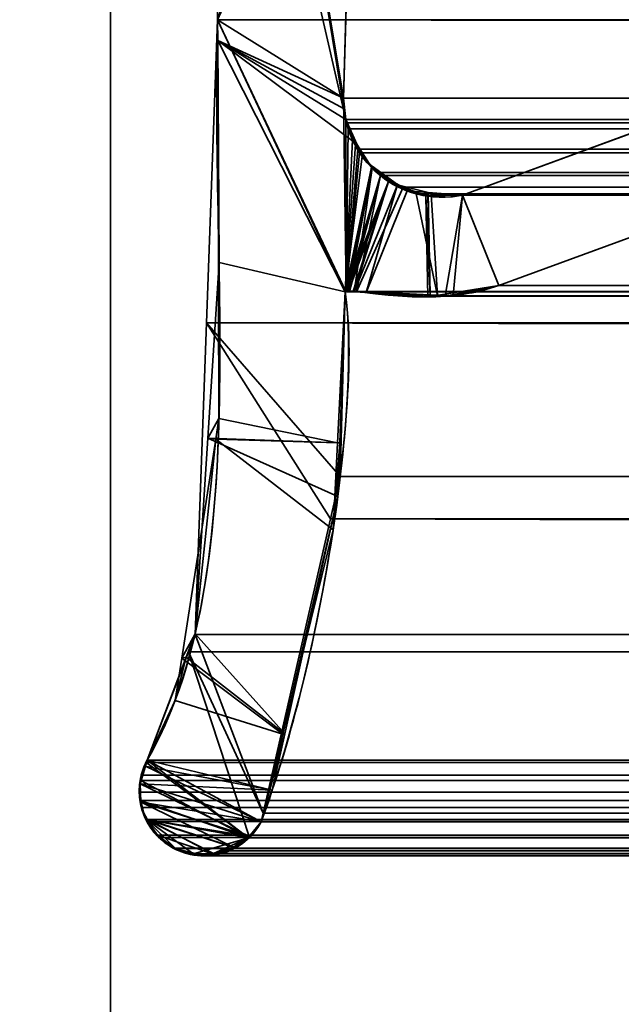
# Model space of a CAD drawing. Header units: millimetres. Extents: x -603 to 3703, y -115 to 193.
# Tile 476 of 656: x 2486.3 to 2490.93, y -4.94 to 2.65. Entities that reach past the tile are written whole.
import ezdxf

# ---------------------------------------------------------------- set-up
doc = ezdxf.new("R2010")
doc.units = ezdxf.units.MM
doc.layers.add('151', color=7, linetype='Continuous', true_color=0xffffff)

# ---------------------------------------------------------------- blocks, each defined once
blk = doc.blocks.new('UG_SURFACE_003')
at = {"layer": '151', "color": 252, "linetype": 'Continuous', "lineweight": 35}
for points in [[(3703.0001, -18, 2212.25), (3703.0001, 174.4, 2212.25), (2296.9999, 174.4, 2212.25), (2296.9999, -18, 2212.25)], [(2447, -18, 2062.2499), (2447, 174.4, 2062.2499), (3553, 174.4, 2062.2499), (3553, -18, 2062.2499)]]:
    blk.add_3dface(points, dxfattribs=at)
blk = doc.blocks.new('UG_SURFACE_162')
at = {"layer": '151', "color": 7, "linetype": 'Continuous', "lineweight": 35}
for points in [[(2488.8117, 1.8784, 2018.4383), (2487.9112, 7.3541, 2019.3388), (2487.8678, 6.0177, 2019.3822), (2487.8716, 5.9608, 2019.3784)], [(2487.9112, 7.3541, 2019.3388), (2488.7989, 1.9593, 2018.451), (2488.795, 2.0412, 2018.4548)], [(2487.9112, 7.3541, 2019.3388), (2488.8117, 1.8784, 2018.4383), (2488.7989, 1.9593, 2018.451)], [(2488.795, 2.0412, 2018.4548), (2488.8775, 4.9715, 2018.3723), (2487.9112, 7.3541, 2019.3388)], [(2487.8249, 2.6459, -7.75), (2489.0733, 6.4097, -7.75), (2488.9109, 5.1239, -7.75), (2488.903, 5.0887, -7.75)], [(2489.0733, 6.4097, -7.75), (2487.8249, 2.6459, -7.75), (2487.8716, 5.9608, -7.75)], [(2487.8249, 2.6459, 2019.4249), (2487.8716, 5.9608, 2019.3784), (2487.8716, 5.9608, -7.75), (2487.8249, 2.6459, -7.75)], [(2487.8716, 5.9608, 2019.3784), (2487.8249, 2.6459, 2019.4249), (2487.8259, 2.4847, 2019.424), (2488.8117, 1.8784, 2018.4383)], [(2488.903, 5.0887, -7.75), (2488.8775, 4.9715, -7.75), (2487.8249, 2.6459, -7.75)], [(2488.8775, 4.9715, -7.75), (2488.795, 2.0412, -7.75), (2487.8256, 2.4846, -7.75), (2487.8249, 2.6459, -7.75)], [(2488.795, 2.0412, -7.75), (2488.8775, 4.9715, -7.75), (2488.8775, 4.9715, 2018.3723), (2488.795, 2.0412, 2018.4548)], [(2487.8249, 2.6459, -7.75), (2487.8256, 2.4846, -7.75), (2487.8259, 2.4847, 2019.424)], [(2487.8259, 2.4847, 2019.424), (2487.8249, 2.6459, 2019.4249), (2487.8249, 2.6459, -7.75)], [(2487.8356, 0.7759, 2019.4142), (2487.8259, 2.4847, 2019.424), (2487.8256, 2.4846, -7.75)], [(2487.8356, 0.7759, 2019.4142), (2487.8256, 2.4846, -7.75), (2487.8352, -0.4257, -7.75)], [(2487.8256, 2.4846, -7.75), (2488.8117, 1.8784, -7.75), (2488.8961, 1.6882, -7.75)], [(2487.8256, 2.4846, -7.75), (2488.795, 2.0412, -7.75), (2488.7989, 1.9593, -7.75)], [(2488.7989, 1.9593, -7.75), (2488.8117, 1.8784, -7.75), (2487.8256, 2.4846, -7.75)], [(2488.8961, 1.6882, -7.75), (2488.9388, 1.592, -7.75), (2488.8074, 0.5499, -7.75), (2487.8256, 2.4846, -7.75)], [(2487.8352, -0.4257, -7.75), (2487.8256, 2.4846, -7.75), (2488.8074, 0.5499, -7.75), (2488.7483, -0.6131, -7.75)], [(2487.8259, 2.4847, 2019.424), (2488.8074, 0.5499, 2018.4426), (2488.8644, 1.7194, 2018.3856), (2488.8117, 1.8784, 2018.4383)], [(2488.8074, 0.5499, 2018.4426), (2487.8259, 2.4847, 2019.424), (2487.8356, 0.7759, 2019.4142)], [(2488.7989, 1.9593, -7.75), (2488.795, 2.0412, -7.75), (2488.795, 2.0412, 2018.4548), (2488.7989, 1.9593, 2018.451)], [(2489.7101, 1.295, -7.75), (2491.6265, 1.997, -7.75), (2491.4486, 1.1329, -7.75), (2489.9917, 0.5991, -7.75)], [(2489.9917, 0.5991, 2017.2584), (2491.4486, 1.1329, 2015.8014), (2491.6265, 1.997, 2015.6233), (2489.7101, 1.295, 2017.5397)], [(2491.6265, 1.997, -7.75), (2489.7101, 1.295, -7.75), (2489.7101, 1.295, 2017.5397), (2491.6265, 1.997, 2015.6233)], [(2488.7989, 1.9593, 2018.451), (2488.8117, 1.8784, 2018.4383), (2488.8117, 1.8784, -7.75), (2488.7989, 1.9593, -7.75)], [(2488.8117, 1.8784, -7.75), (2488.8644, 1.7194, 2018.3856), (2488.8864, 1.6875, 2018.3635)], [(2488.8117, 1.8784, -7.75), (2488.8117, 1.8784, 2018.4383), (2488.8644, 1.7194, 2018.3856)], [(2488.8864, 1.6875, 2018.3635), (2488.8961, 1.6882, -7.75), (2488.8117, 1.8784, -7.75)], [(2488.8864, 1.6875, 2018.3635), (2488.8644, 1.7194, 2018.3856), (2488.8074, 0.5499, 2018.4426)], [(2489.0091, 1.5104, 2018.2409), (2488.8864, 1.6875, 2018.3635), (2488.8074, 0.5499, 2018.4426)], [(2488.8961, 1.6882, -7.75), (2488.8864, 1.6875, 2018.3635), (2489.0091, 1.5104, 2018.2409)], [(2489.0091, 1.5104, 2018.2409), (2488.9388, 1.592, -7.75), (2488.8961, 1.6882, -7.75)], [(2488.8074, 0.5499, -7.75), (2488.9388, 1.592, -7.75), (2489.0165, 1.518, -7.75)], [(2489.0165, 1.518, -7.75), (2489.14, 1.4006, -7.75), (2488.8074, 0.5499, -7.75)], [(2489.0091, 1.5104, 2018.2409), (2489.0165, 1.518, -7.75), (2488.9388, 1.592, -7.75)], [(2489.0165, 1.518, -7.75), (2489.0091, 1.5104, 2018.2409), (2489.0144, 1.5029, 2018.2357)], [(2489.0165, 1.518, -7.75), (2489.0144, 1.5029, 2018.2357), (2489.2094, 1.3763, 2018.0407)], [(2489.2094, 1.3763, 2018.0407), (2489.14, 1.4006, -7.75), (2489.0165, 1.518, -7.75)], [(2488.8074, 0.5499, 2018.4426), (2489.0144, 1.5029, 2018.2357), (2489.0091, 1.5104, 2018.2409)], [(2489.0144, 1.5029, 2018.2357), (2488.8074, 0.5499, 2018.4426), (2488.8163, 0.553, 2018.4338)], [(2488.8163, 0.553, 2018.4338), (2488.8194, 0.5541, 2018.4307), (2489.0144, 1.5029, 2018.2357)], [(2489.0144, 1.5029, 2018.2357), (2488.8194, 0.5541, 2018.4307), (2488.8337, 0.5532, 2018.4164)], [(2488.8337, 0.5532, 2018.4164), (2488.8778, 0.5502, 2018.3723), (2489.0144, 1.5029, 2018.2357)], [(2488.8778, 0.5502, 2018.3723), (2488.9681, 0.5441, 2018.2817), (2489.2094, 1.3763, 2018.0407), (2489.0144, 1.5029, 2018.2357)], [(2488.8155, 0.5533, -7.75), (2488.8074, 0.5499, -7.75), (2489.14, 1.4006, -7.75)], [(2488.816, 0.5534, -7.75), (2488.8155, 0.5533, -7.75), (2489.14, 1.4006, -7.75)], [(2488.8339, 0.5537, -7.75), (2488.816, 0.5534, -7.75), (2489.14, 1.4006, -7.75)], [(2489.14, 1.4006, -7.75), (2488.8701, 0.5545, -7.75), (2488.8339, 0.5537, -7.75)], [(2488.878, 0.5539, -7.75), (2488.8701, 0.5545, -7.75), (2489.14, 1.4006, -7.75)], [(2488.878, 0.5539, -7.75), (2489.14, 1.4006, -7.75), (2489.2092, 1.3738, -7.75)], [(2489.2092, 1.3738, -7.75), (2489.4288, 1.2884, -7.75), (2489.4435, 0.5105, -7.75), (2488.878, 0.5539, -7.75)], [(2488.9681, 0.5441, 2018.2817), (2489.2848, 1.3273, 2017.9653), (2489.2094, 1.3763, 2018.0407)], [(2489.2094, 1.3763, 2018.0407), (2489.2092, 1.3738, -7.75), (2489.14, 1.4006, -7.75)], [(2489.2092, 1.3738, -7.75), (2489.2094, 1.3763, 2018.0407), (2489.2848, 1.3273, 2017.9653)], [(2489.2092, 1.3738, -7.75), (2489.2848, 1.3273, 2017.9653), (2489.4459, 1.3151, 2017.8041)], [(2489.4459, 1.3151, 2017.8041), (2489.4288, 1.2884, -7.75), (2489.2092, 1.3738, -7.75)], [(2489.4459, 1.3151, 2017.8041), (2489.2848, 1.3273, 2017.9653), (2488.9681, 0.5441, 2018.2817), (2489.4619, 0.5275, 2017.7882)], [(2489.4459, 1.3151, 2017.8041), (2489.4447, 1.2888, -7.75), (2489.4288, 1.2884, -7.75)], [(2489.4447, 1.2888, -7.75), (2489.4459, 1.3151, 2017.8041), (2489.7101, 1.295, 2017.5397)], [(2489.4447, 1.2888, -7.75), (2489.7101, 1.295, -7.75), (2489.9917, 0.5991, -7.75), (2489.4612, 0.5134, -7.75)], [(2489.7101, 1.295, 2017.5397), (2489.7101, 1.295, -7.75), (2489.4447, 1.2888, -7.75)], [(2489.4619, 0.5275, 2017.7882), (2489.6383, 0.5215, 2017.6115), (2489.7101, 1.295, 2017.5397), (2489.4459, 1.3151, 2017.8041)], [(2489.7101, 1.295, 2017.5397), (2489.6383, 0.5215, 2017.6115), (2489.9917, 0.5991, 2017.2584)], [(2489.4612, 0.5134, -7.75), (2489.4288, 1.2884, -7.75), (2489.4447, 1.2888, -7.75)], [(2489.4612, 0.5134, -7.75), (2489.4435, 0.5105, -7.75), (2489.4288, 1.2884, -7.75)], [(2491.4486, 1.1329, 2015.8014), (2489.9917, 0.5991, 2017.2584), (2489.9917, 0.5991, -7.75), (2491.4486, 1.1329, -7.75)], [(2487.8352, -0.4257, -7.75), (2487.7486, -0.5778, 2019.5014), (2487.8356, 0.7759, 2019.4142)], [(2488.7655, -0.6133, 2018.4846), (2488.8074, 0.5499, 2018.4426), (2487.8356, 0.7759, 2019.4142), (2487.7486, -0.5778, 2019.5014)], [(2488.7483, -0.6131, -7.75), (2488.8074, 0.5499, -7.75), (2488.8074, 0.5499, 2018.4426)], [(2488.8074, 0.5499, 2018.4426), (2488.7655, -0.6133, 2018.4846), (2488.7483, -0.6131, -7.75)], [(2488.8074, 0.5499, -7.75), (2488.8155, 0.5533, -7.75), (2488.8163, 0.553, 2018.4338)], [(2488.8163, 0.553, 2018.4338), (2488.8074, 0.5499, 2018.4426), (2488.8074, 0.5499, -7.75)], [(2488.8155, 0.5533, -7.75), (2488.816, 0.5534, -7.75), (2488.8163, 0.553, 2018.4338)], [(2488.8337, 0.5532, 2018.4164), (2488.8194, 0.5541, 2018.4307), (2488.816, 0.5534, -7.75)], [(2488.8194, 0.5541, 2018.4307), (2488.8163, 0.553, 2018.4338), (2488.816, 0.5534, -7.75)], [(2488.816, 0.5534, -7.75), (2488.8339, 0.5537, -7.75), (2488.8337, 0.5532, 2018.4164)], [(2488.8778, 0.5502, 2018.3723), (2488.8337, 0.5532, 2018.4164), (2488.8339, 0.5537, -7.75)], [(2488.8339, 0.5537, -7.75), (2488.8701, 0.5545, -7.75), (2488.8778, 0.5502, 2018.3723)], [(2488.8701, 0.5545, -7.75), (2488.878, 0.5539, -7.75), (2488.8778, 0.5502, 2018.3723)], [(2488.9681, 0.5441, 2018.2817), (2488.8778, 0.5502, 2018.3723), (2488.878, 0.5539, -7.75)], [(2488.878, 0.5539, -7.75), (2489.4435, 0.5105, -7.75), (2489.4619, 0.5275, 2017.7882)], [(2489.4619, 0.5275, 2017.7882), (2488.9681, 0.5441, 2018.2817), (2488.878, 0.5539, -7.75)], [(2489.4612, 0.5134, -7.75), (2489.9917, 0.5991, -7.75), (2489.9917, 0.5991, 2017.2584)], [(2489.9917, 0.5991, 2017.2584), (2489.6383, 0.5215, 2017.6115), (2489.4612, 0.5134, -7.75)], [(2489.4435, 0.5105, -7.75), (2489.4612, 0.5134, -7.75), (2489.4619, 0.5275, 2017.7882)], [(2489.6383, 0.5215, 2017.6115), (2489.4619, 0.5275, 2017.7882), (2489.4612, 0.5134, -7.75)], [(2487.8352, -0.4257, -7.75), (2487.8104, -0.5852, -7.75), (2487.7486, -0.5778, 2019.5014)], [(2487.8104, -0.5852, -7.75), (2487.8352, -0.4257, -7.75), (2488.7483, -0.6131, -7.75)], [(2487.6516, -2.085, 2019.5985), (2487.8104, -0.5852, -7.75), (2487.5486, -2.2703, -7.75)], [(2488.7142, -1.283, -7.75), (2488.3268, -2.8554, -7.75), (2487.5486, -2.2703, -7.75), (2487.8104, -0.5852, -7.75)], [(2487.6516, -2.085, 2019.5985), (2487.7486, -0.5778, 2019.5014), (2487.8104, -0.5852, -7.75)], [(2487.7486, -0.5778, 2019.5014), (2487.6516, -2.085, 2019.5985), (2488.3423, -2.8528, 2018.9075), (2488.7507, -1.0249, 2018.4994)], [(2488.7507, -1.0249, 2018.4994), (2488.7655, -0.6133, 2018.4846), (2487.7486, -0.5778, 2019.5014)], [(2487.8104, -0.5852, -7.75), (2488.7483, -0.6131, -7.75), (2488.7142, -1.283, -7.75)], [(2488.7142, -1.283, -7.75), (2488.7483, -0.6131, -7.75), (2488.7655, -0.6133, 2018.4846)], [(2488.7655, -0.6133, 2018.4846), (2488.7507, -1.0249, 2018.4994), (2488.7142, -1.283, -7.75)], [(2488.7507, -1.0249, 2018.4994), (2488.3268, -2.8554, -7.75), (2488.7142, -1.283, -7.75)], [(2488.7507, -1.0249, 2018.4994), (2488.3423, -2.8528, 2018.9075), (2488.3268, -2.8554, -7.75)], [(2487.5486, -2.2703, -7.75), (2487.5832, -2.2645, 2019.6667), (2487.6516, -2.085, 2019.5985)], [(2488.3423, -2.8528, 2018.9075), (2487.6516, -2.085, 2019.5985), (2487.5832, -2.2645, 2019.6667)], [(2487.2818, -3.0566, -7.75), (2487.2818, -3.0566, 2019.9683), (2487.5832, -2.2645, 2019.6667)], [(2487.5832, -2.2645, 2019.6667), (2487.4976, -2.5976, -7.75), (2487.2818, -3.0566, -7.75)], [(2488.245, -3.2885, 2019.0051), (2488.3423, -2.8528, 2018.9075), (2487.5832, -2.2645, 2019.6667), (2487.2818, -3.0566, 2019.9683)], [(2487.5832, -2.2645, 2019.6667), (2487.5486, -2.2703, -7.75), (2487.4976, -2.5976, -7.75)], [(2488.3268, -2.8554, -7.75), (2487.4976, -2.5976, -7.75), (2487.5486, -2.2703, -7.75)], [(2487.2818, -3.0566, -7.75), (2487.4976, -2.5976, -7.75), (2488.3268, -2.8554, -7.75), (2488.1601, -3.5319, -7.75)], [(2488.1601, -3.5319, -7.75), (2488.3268, -2.8554, -7.75), (2488.3423, -2.8528, 2018.9075)], [(2488.3423, -2.8528, 2018.9075), (2488.245, -3.2885, 2019.0051), (2488.1601, -3.5319, -7.75)], [(2487.2649, -3.1036, 2019.9852), (2487.268, -3.1027, -7.75), (2487.2274, -3.2386, -7.75)], [(2488.1601, -3.5319, -7.75), (2487.2274, -3.2386, -7.75), (2487.268, -3.1027, -7.75)], [(2487.2274, -3.2386, -7.75), (2487.2301, -3.2006, 2020.0198), (2487.2649, -3.1036, 2019.9852)], [(2487.2649, -3.1036, 2019.9852), (2487.2301, -3.2006, 2020.0198), (2487.2284, -3.2381, 2020.0214), (2488.245, -3.2885, 2019.0051)], [(2487.268, -3.1027, -7.75), (2487.2649, -3.1036, 2019.9852), (2487.2818, -3.0566, 2019.9683)], [(2487.2818, -3.0566, 2019.9683), (2487.2649, -3.1036, 2019.9852), (2488.245, -3.2885, 2019.0051)], [(2487.2818, -3.0566, 2019.9683), (2487.2818, -3.0566, -7.75), (2487.268, -3.1027, -7.75)], [(2488.1601, -3.5319, -7.75), (2487.268, -3.1027, -7.75), (2487.2818, -3.0566, -7.75)], [(2487.2274, -3.2386, -7.75), (2487.2229, -3.2537, -7.75), (2487.2329, -3.379, 2020.0171)], [(2488.1601, -3.5319, -7.75), (2487.2363, -3.3802, -7.75), (2487.2229, -3.2537, -7.75), (2487.2274, -3.2386, -7.75)], [(2487.2229, -3.2537, -7.75), (2487.2363, -3.3802, -7.75), (2487.2329, -3.379, 2020.0171)], [(2487.2239, -3.3434, 2020.0262), (2487.2284, -3.2381, 2020.0214), (2487.2274, -3.2386, -7.75)], [(2488.0652, -3.642, 2019.1846), (2487.2284, -3.2381, 2020.0214), (2487.2239, -3.3434, 2020.0262), (2487.2329, -3.379, 2020.0171)], [(2487.2329, -3.379, 2020.0171), (2487.2239, -3.3434, 2020.0262), (2487.2274, -3.2386, -7.75)], [(2487.2274, -3.2386, -7.75), (2487.2284, -3.2381, 2020.0214), (2487.2301, -3.2006, 2020.0198)], [(2487.2284, -3.2381, 2020.0214), (2488.0652, -3.642, 2019.1846), (2488.1303, -3.5803, 2019.1195), (2488.1601, -3.5319, 2019.0897)], [(2488.1601, -3.5319, 2019.0897), (2488.245, -3.2885, 2019.0051), (2487.2284, -3.2381, 2020.0214)], [(2488.245, -3.2885, 2019.0051), (2488.1601, -3.5319, 2019.0897), (2488.1601, -3.5319, -7.75)], [(2487.2606, -3.4879, 2019.9895), (2487.2329, -3.379, 2020.0171), (2487.2363, -3.3802, -7.75)], [(2487.2329, -3.379, 2020.0171), (2487.2606, -3.4879, 2019.9895), (2487.2758, -3.5127, 2019.974), (2488.0652, -3.642, 2019.1846)], [(2487.2363, -3.3802, -7.75), (2487.2422, -3.4365, -7.75), (2487.2606, -3.4879, 2019.9895)], [(2487.2363, -3.3802, -7.75), (2488.1601, -3.5319, -7.75), (2488.0657, -3.6483, -7.75)], [(2488.0657, -3.6483, -7.75), (2488.0431, -3.676, -7.75), (2487.947, -3.7278, -7.75), (2487.2363, -3.3802, -7.75)], [(2487.2823, -3.511, -7.75), (2487.2422, -3.4365, -7.75), (2487.2363, -3.3802, -7.75), (2487.947, -3.7278, -7.75)], [(2487.2422, -3.4365, -7.75), (2487.2823, -3.511, -7.75), (2487.2758, -3.5127, 2019.974)], [(2487.2758, -3.5127, 2019.974), (2487.2606, -3.4879, 2019.9895), (2487.2422, -3.4365, -7.75)], [(2487.3428, -3.6207, 2019.907), (2487.2758, -3.5127, 2019.974), (2487.2823, -3.511, -7.75)], [(2487.2758, -3.5127, 2019.974), (2487.3428, -3.6207, 2019.907), (2487.3638, -3.6376, 2019.886)], [(2487.2758, -3.5127, 2019.974), (2487.7918, -3.7758, 2019.4583), (2487.9508, -3.7285, 2019.2993)], [(2487.3638, -3.6376, 2019.886), (2487.483, -3.7332, 2019.7668), (2487.6242, -3.7674, 2019.6257), (2487.2758, -3.5127, 2019.974)], [(2487.6242, -3.7674, 2019.6257), (2487.7322, -3.7935, 2019.5179), (2487.7918, -3.7758, 2019.4583), (2487.2758, -3.5127, 2019.974)], [(2487.9508, -3.7285, 2019.2993), (2487.9847, -3.7184, 2019.2654), (2488.0652, -3.642, 2019.1846), (2487.2758, -3.5127, 2019.974)], [(2487.2823, -3.511, -7.75), (2487.339, -3.6162, -7.75), (2487.3428, -3.6207, 2019.907)], [(2487.2823, -3.511, -7.75), (2487.947, -3.7278, -7.75), (2487.8635, -3.7728, -7.75), (2487.7927, -3.7803, -7.75)], [(2487.3655, -3.6377, -7.75), (2487.339, -3.6162, -7.75), (2487.2823, -3.511, -7.75), (2487.7927, -3.7803, -7.75)], [(2488.0657, -3.6483, -7.75), (2488.1601, -3.5319, -7.75), (2488.1601, -3.5319, 2019.0897)], [(2488.1601, -3.5319, 2019.0897), (2488.1303, -3.5803, 2019.1195), (2488.0657, -3.6483, -7.75)], [(2487.339, -3.6162, -7.75), (2487.3655, -3.6377, -7.75), (2487.3638, -3.6376, 2019.886)], [(2487.3638, -3.6376, 2019.886), (2487.3428, -3.6207, 2019.907), (2487.339, -3.6162, -7.75)], [(2487.483, -3.7332, 2019.7668), (2487.3638, -3.6376, 2019.886), (2487.3655, -3.6377, -7.75)], [(2487.3655, -3.6377, -7.75), (2487.483, -3.7332, -7.75), (2487.483, -3.7332, 2019.7668)], [(2487.6249, -3.7754, -7.75), (2487.483, -3.7332, -7.75), (2487.3655, -3.6377, -7.75), (2487.7927, -3.7803, -7.75)], [(2488.1303, -3.5803, 2019.1195), (2488.0652, -3.642, 2019.1846), (2488.0657, -3.6483, -7.75)], [(2487.947, -3.7278, -7.75), (2488.0431, -3.676, -7.75), (2488.0652, -3.642, 2019.1846)], [(2488.0652, -3.642, 2019.1846), (2487.9847, -3.7184, 2019.2654), (2487.947, -3.7278, -7.75)], [(2488.0431, -3.676, -7.75), (2488.0657, -3.6483, -7.75), (2488.0652, -3.642, 2019.1846)], [(2487.483, -3.7332, -7.75), (2487.6249, -3.7754, -7.75), (2487.6242, -3.7674, 2019.6257)], [(2487.6242, -3.7674, 2019.6257), (2487.483, -3.7332, 2019.7668), (2487.483, -3.7332, -7.75)], [(2487.7322, -3.7935, 2019.5179), (2487.6242, -3.7674, 2019.6257), (2487.6249, -3.7754, -7.75)], [(2487.6249, -3.7754, -7.75), (2487.6809, -3.7921, -7.75), (2487.7322, -3.7935, 2019.5179)], [(2487.7927, -3.7803, -7.75), (2487.6809, -3.7921, -7.75), (2487.6249, -3.7754, -7.75)], [(2487.6809, -3.7921, -7.75), (2487.7927, -3.7803, -7.75), (2487.7918, -3.7758, 2019.4583)], [(2487.7918, -3.7758, 2019.4583), (2487.7322, -3.7935, 2019.5179), (2487.6809, -3.7921, -7.75)], [(2487.9508, -3.7285, 2019.2993), (2487.7918, -3.7758, 2019.4583), (2487.8635, -3.7728, -7.75)], [(2487.7918, -3.7758, 2019.4583), (2487.7927, -3.7803, -7.75), (2487.8635, -3.7728, -7.75)], [(2487.8635, -3.7728, -7.75), (2487.947, -3.7278, -7.75), (2487.9508, -3.7285, 2019.2993)], [(2487.9847, -3.7184, 2019.2654), (2487.9508, -3.7285, 2019.2993), (2487.947, -3.7278, -7.75)]]:
    blk.add_3dface(points, dxfattribs=at)
blk = doc.blocks.new('UG_SURFACE_163')
at = {"layer": '151', "color": 7, "linetype": 'Continuous', "lineweight": 35}
for points in [[(2488.8775, 4.9715, 2018.3723), (2488.795, 2.0412, 2018.4548), (2487.8249, 2.6459, 2019.4249), (2487.8716, 5.9608, 2019.3784)], [(3512.1751, 2.6459, 2019.4249), (3512.1284, 5.9608, 2019.3784), (2487.8716, 5.9608, 2019.3784), (2487.8249, 2.6459, 2019.4249)], [(2488.795, 2.0412, 2018.4548), (2488.8775, 4.9715, 2018.3723), (3511.1225, 4.9715, 2018.3723), (3511.205, 2.0412, 2018.4548)], [(2487.7391, 0.3112, 2019.511), (2487.8249, 2.6459, 2019.4249), (2488.8074, 0.5499, 2018.4426), (2488.7698, -0.872, 2018.4803)], [(3512.1696, 1.0733, 2019.4194), (2487.8249, 2.6459, 2019.4249), (2487.7391, 0.3112, 2019.511)], [(2487.8249, 2.6459, 2019.4249), (2488.795, 2.0412, 2018.4548), (2488.8146, 0.5531, 2018.4352), (2488.8124, 0.5521, 2018.4376)], [(2488.8124, 0.5521, 2018.4376), (2488.8074, 0.5499, 2018.4426), (2487.8249, 2.6459, 2019.4249)], [(3512.1696, 1.0733, 2019.4194), (3512.1751, 2.6459, 2019.4249), (2487.8249, 2.6459, 2019.4249)], [(2488.8146, 0.5531, 2018.4352), (2488.795, 2.0412, 2018.4548), (2488.8117, 1.8784, 2018.4383)], [(2488.795, 2.0412, 2018.4548), (3511.205, 2.0412, 2018.4548), (3511.1883, 1.8784, 2018.4383), (2488.8117, 1.8784, 2018.4383)], [(2489.7101, 1.295, 2017.5397), (2491.6265, 1.997, 2015.6233), (2491.4486, 1.1329, 2015.8014), (2489.9917, 0.5991, 2017.2584)], [(2491.6265, 1.997, 2015.6233), (2489.7101, 1.295, 2017.5397), (3510.2899, 1.295, 2017.5397), (3508.3735, 1.997, 2015.6233)], [(2488.8117, 1.8784, 2018.4383), (2488.8186, 1.8526, 2018.4314), (2488.8308, 1.8061, 2018.4193), (2488.8146, 0.5531, 2018.4352)], [(2488.8117, 1.8784, 2018.4383), (3511.1883, 1.8784, 2018.4383), (3511.1794, 1.8545, 2018.4293)], [(3511.1794, 1.8545, 2018.4293), (2488.8186, 1.8526, 2018.4314), (2488.8117, 1.8784, 2018.4383)], [(2488.8308, 1.8061, 2018.4193), (2488.8186, 1.8526, 2018.4314), (3511.1794, 1.8545, 2018.4293)], [(2488.8308, 1.8061, 2018.4193), (3511.1794, 1.8545, 2018.4293), (3511.1115, 1.6712, 2018.3613)], [(2488.8146, 0.5531, 2018.4352), (2488.8308, 1.8061, 2018.4193), (2488.905, 1.6499, 2018.3451)], [(2488.8308, 1.8061, 2018.4193), (3511.1115, 1.6712, 2018.3613), (3511.0958, 1.6501, 2018.3458)], [(3511.0958, 1.6501, 2018.3458), (2488.905, 1.6499, 2018.3451), (2488.8308, 1.8061, 2018.4193)], [(2488.905, 1.6499, 2018.3451), (2488.9185, 1.6214, 2018.3315), (2488.8146, 0.5531, 2018.4352)], [(2488.8146, 0.5531, 2018.4352), (2488.9185, 1.6214, 2018.3315), (2489.0566, 1.4693, 2018.1932), (2489.079, 1.4448, 2018.1711)], [(2488.905, 1.6499, 2018.3451), (3511.0958, 1.6501, 2018.3458), (3510.993, 1.5104, 2018.2431)], [(2488.9185, 1.6214, 2018.3315), (2488.905, 1.6499, 2018.3451), (3510.993, 1.5104, 2018.2431)], [(2488.9185, 1.6214, 2018.3315), (3510.993, 1.5104, 2018.2431), (3510.9425, 1.4749, 2018.1925)], [(3510.9425, 1.4749, 2018.1925), (2489.0566, 1.4693, 2018.1932), (2488.9185, 1.6214, 2018.3315)], [(2488.8208, 0.5528, 2018.4293), (2488.8146, 0.5531, 2018.4352), (2489.079, 1.4448, 2018.1711)], [(2488.8408, 0.5518, 2018.4093), (2488.8208, 0.5528, 2018.4293), (2489.079, 1.4448, 2018.1711)], [(2488.8933, 0.5493, 2018.3568), (2488.8408, 0.5518, 2018.4093), (2489.079, 1.4448, 2018.1711)], [(2488.8933, 0.5493, 2018.3568), (2489.079, 1.4448, 2018.1711), (2489.2542, 1.3555, 2017.9958)], [(2489.079, 1.4448, 2018.1711), (2489.0566, 1.4693, 2018.1932), (3510.9425, 1.4749, 2018.1925)], [(2489.079, 1.4448, 2018.1711), (3510.9425, 1.4749, 2018.1925), (3510.7572, 1.3446, 2018.007)], [(2489.079, 1.4448, 2018.1711), (3510.7572, 1.3446, 2018.007), (3510.7486, 1.3429, 2017.9985)], [(3510.7486, 1.3429, 2017.9985), (2489.2542, 1.3555, 2017.9958), (2489.079, 1.4448, 2018.1711)], [(2489.2542, 1.3555, 2017.9958), (2489.3539, 1.3048, 2017.8962), (2489.5184, 0.5189, 2017.7317), (2488.8933, 0.5493, 2018.3568)], [(2489.3539, 1.3048, 2017.8962), (2489.2542, 1.3555, 2017.9958), (3510.7486, 1.3429, 2017.9985)], [(2489.4698, 1.3016, 2017.7801), (2489.3539, 1.3048, 2017.8962), (3510.7486, 1.3429, 2017.9985)], [(2489.5184, 0.5189, 2017.7317), (2489.3539, 1.3048, 2017.8962), (2489.4698, 1.3016, 2017.7801)], [(3510.7486, 1.3429, 2017.9985), (3510.5288, 1.3001, 2017.7789), (2489.4698, 1.3016, 2017.7801)], [(2489.4698, 1.3016, 2017.7801), (2489.7101, 1.295, 2017.5397), (2489.5771, 0.516, 2017.673), (2489.5184, 0.5189, 2017.7317)], [(2489.4698, 1.3016, 2017.7801), (3510.5288, 1.3001, 2017.7789), (3510.4198, 1.2788, 2017.6699)], [(2489.7101, 1.295, 2017.5397), (2489.4698, 1.3016, 2017.7801), (3510.4198, 1.2788, 2017.6699)], [(2489.9917, 0.5991, 2017.2584), (2489.5771, 0.516, 2017.673), (2489.7101, 1.295, 2017.5397)], [(3510.4198, 1.2788, 2017.6699), (3510.2899, 1.295, 2017.5397), (2489.7101, 1.295, 2017.5397)], [(2487.7391, 0.3112, 2019.511), (3512.2144, 0.3101, 2019.4643), (3512.1696, 1.0733, 2019.4194)], [(3508.5514, 1.1329, 2015.8014), (3510.0083, 0.5991, 2017.2584), (2489.9917, 0.5991, 2017.2584), (2491.4486, 1.1329, 2015.8014)], [(2488.7698, -0.872, 2018.4803), (3511.1926, 0.5499, 2018.4426), (3511.1868, -0.4242, 2018.4369)], [(2488.7698, -0.872, 2018.4803), (2488.8074, 0.5499, 2018.4426), (3511.1926, 0.5499, 2018.4426)], [(2488.8124, 0.5521, 2018.4376), (3511.1876, 0.5521, 2018.4376), (3511.1926, 0.5499, 2018.4426), (2488.8074, 0.5499, 2018.4426)], [(3511.1854, 0.5531, 2018.4352), (2488.8124, 0.5521, 2018.4376), (2488.8146, 0.5531, 2018.4352)], [(3511.1854, 0.5531, 2018.4352), (3511.1876, 0.5521, 2018.4376), (2488.8124, 0.5521, 2018.4376)], [(2488.8146, 0.5531, 2018.4352), (2488.8208, 0.5528, 2018.4293), (3511.1794, 0.5528, 2018.4293)], [(3511.1794, 0.5528, 2018.4293), (3511.1854, 0.5531, 2018.4352), (2488.8146, 0.5531, 2018.4352)], [(2488.8208, 0.5528, 2018.4293), (2488.8408, 0.5518, 2018.4093), (3511.1594, 0.5519, 2018.4095)], [(3511.1594, 0.5519, 2018.4095), (3511.1794, 0.5528, 2018.4293), (2488.8208, 0.5528, 2018.4293)], [(3511.107, 0.5496, 2018.357), (3511.1594, 0.5519, 2018.4095), (2488.8408, 0.5518, 2018.4093)], [(2488.8408, 0.5518, 2018.4093), (2488.8933, 0.5493, 2018.3568), (3511.107, 0.5496, 2018.357)], [(3510.4823, 0.5216, 2017.7324), (3511.107, 0.5496, 2018.357), (2488.8933, 0.5493, 2018.3568)], [(2488.8933, 0.5493, 2018.3568), (2489.5184, 0.5189, 2017.7317), (3510.4823, 0.5216, 2017.7324)], [(2489.5771, 0.516, 2017.673), (3510.0083, 0.5991, 2017.2584), (3510.3991, 0.5179, 2017.6492)], [(2489.5771, 0.516, 2017.673), (2489.9917, 0.5991, 2017.2584), (3510.0083, 0.5991, 2017.2584)], [(3510.3991, 0.5179, 2017.6492), (3510.4823, 0.5216, 2017.7324), (2489.5184, 0.5189, 2017.7317)], [(3510.3991, 0.5179, 2017.6492), (2489.5184, 0.5189, 2017.7317), (2489.5771, 0.516, 2017.673)], [(2488.6947, -1.1994, 2018.5554), (2488.1754, -3.4655, 2019.0747), (2487.6506, -2.0889, 2019.5994), (2487.7391, 0.3112, 2019.511)], [(3512.3572, -2.122, 2019.6073), (2487.7391, 0.3112, 2019.511), (2487.6506, -2.0889, 2019.5994)], [(2488.7698, -0.872, 2018.4803), (2488.6947, -1.1994, 2018.5554), (2487.7391, 0.3112, 2019.511)], [(3512.3572, -2.122, 2019.6073), (3512.2144, 0.3101, 2019.4643), (2487.7391, 0.3112, 2019.511)], [(3511.1868, -0.4242, 2018.4369), (2488.6947, -1.1994, 2018.5554), (2488.7698, -0.872, 2018.4803)], [(3511.1868, -0.4242, 2018.4369), (3511.3459, -1.1811, 2018.5959), (2488.6947, -1.1994, 2018.5554)], [(3511.8258, -3.4652, 2019.0759), (2488.1754, -3.4655, 2019.0747), (2488.6947, -1.1994, 2018.5554)], [(2488.6947, -1.1994, 2018.5554), (3511.3459, -1.1811, 2018.5959), (3511.8258, -3.4652, 2019.0759)], [(2487.5996, -2.2228, 2019.6505), (2487.6506, -2.0889, 2019.5994), (2488.1754, -3.4655, 2019.0747)], [(2487.6506, -2.0889, 2019.5994), (2487.5996, -2.2228, 2019.6505), (3512.3973, -2.2253, 2019.6471)], [(2487.6506, -2.0889, 2019.5994), (3512.3973, -2.2253, 2019.6471), (3512.3572, -2.122, 2019.6073)], [(2488.0705, -3.6511, 2019.1796), (2488.0633, -3.6559, 2019.1867), (2487.2818, -3.0566, 2019.9683), (2487.5996, -2.2228, 2019.6505)], [(3512.3973, -2.2253, 2019.6471), (2487.5996, -2.2228, 2019.6505), (2487.2818, -3.0566, 2019.9683)], [(2487.2818, -3.0566, 2019.9683), (3512.7182, -3.0566, 2019.9683), (3512.3973, -2.2253, 2019.6471)], [(2487.5996, -2.2228, 2019.6505), (2488.1754, -3.4655, 2019.0747), (2488.1601, -3.5319, 2019.0897), (2488.0705, -3.6511, 2019.1796)], [(2488.0633, -3.6559, 2019.1867), (2487.232, -3.2122, 2020.0181), (2487.2365, -3.1716, 2020.0133), (2487.2749, -3.0741, 2019.9752)], [(3512.7635, -3.1716, 2020.0133), (3512.7251, -3.0741, 2019.9752), (2487.2749, -3.0741, 2019.9752), (2487.2365, -3.1716, 2020.0133)], [(2487.2749, -3.0741, 2019.9752), (2487.2818, -3.0566, 2019.9683), (2488.0633, -3.6559, 2019.1867)], [(2487.2749, -3.0741, 2019.9752), (3512.7251, -3.0741, 2019.9752), (3512.7182, -3.0566, 2019.9683), (2487.2818, -3.0566, 2019.9683)], [(2487.2365, -3.1716, 2020.0133), (2487.232, -3.2122, 2020.0181), (3512.768, -3.2122, 2020.0181)], [(2487.2365, -3.1716, 2020.0133), (3512.768, -3.2122, 2020.0181), (3512.7635, -3.1716, 2020.0133)], [(2487.2303, -3.3666, 2020.0198), (2487.2215, -3.3021, 2020.0286), (2487.232, -3.2122, 2020.0181), (2488.0633, -3.6559, 2019.1867)], [(3512.7785, -3.3021, 2020.0286), (2487.232, -3.2122, 2020.0181), (2487.2215, -3.3021, 2020.0286)], [(3512.7785, -3.3021, 2020.0286), (3512.768, -3.2122, 2020.0181), (2487.232, -3.2122, 2020.0181)], [(2487.2215, -3.3021, 2020.0286), (2487.2303, -3.3666, 2020.0198), (3512.7697, -3.3666, 2020.0198), (3512.7785, -3.3021, 2020.0286)], [(2487.2737, -3.513, 2019.9764), (2487.2377, -3.4209, 2020.0121), (2487.2303, -3.3666, 2020.0198), (2488.0633, -3.6559, 2019.1867)], [(3512.7442, -3.4761, 2019.9943), (2487.2303, -3.3666, 2020.0198), (2487.2377, -3.4209, 2020.0121)], [(3512.7442, -3.4761, 2019.9943), (3512.7623, -3.4209, 2020.0121), (2487.2303, -3.3666, 2020.0198)], [(3512.7623, -3.4209, 2020.0121), (3512.7697, -3.3666, 2020.0198), (2487.2303, -3.3666, 2020.0198)], [(2487.2377, -3.4209, 2020.0121), (2487.2737, -3.513, 2019.9764), (3512.7249, -3.5104, 2019.9747)], [(3512.7249, -3.5104, 2019.9747), (3512.7442, -3.4761, 2019.9943), (2487.2377, -3.4209, 2020.0121)], [(3511.8399, -3.5319, 2019.0897), (2488.1601, -3.5319, 2019.0897), (2488.1754, -3.4655, 2019.0747)], [(2488.1754, -3.4655, 2019.0747), (3511.8258, -3.4652, 2019.0759), (3511.8399, -3.5319, 2019.0897)], [(3512.6736, -3.6004, 2019.9237), (3512.7249, -3.5104, 2019.9747), (2487.2737, -3.513, 2019.9764)], [(2487.6394, -3.7769, 2019.6106), (2487.4995, -3.7378, 2019.7506), (2487.2737, -3.513, 2019.9764), (2488.0633, -3.6559, 2019.1867)], [(2487.359, -3.634, 2019.891), (2487.2797, -3.5281, 2019.9704), (2487.2737, -3.513, 2019.9764), (2487.4995, -3.7378, 2019.7506)], [(3512.6736, -3.6004, 2019.9237), (2487.2737, -3.513, 2019.9764), (2487.2797, -3.5281, 2019.9704)], [(2487.2797, -3.5281, 2019.9704), (2487.359, -3.634, 2019.891), (3512.6421, -3.6358, 2019.8922)], [(3512.6421, -3.6358, 2019.8922), (3512.6736, -3.6004, 2019.9237), (2487.2797, -3.5281, 2019.9704)], [(2488.0705, -3.6511, 2019.1796), (3511.8399, -3.5319, 2019.0897), (3511.9295, -3.6511, 2019.1796)], [(2488.0705, -3.6511, 2019.1796), (2488.1601, -3.5319, 2019.0897), (3511.8399, -3.5319, 2019.0897)], [(2487.4995, -3.7378, 2019.7506), (2487.483, -3.7332, 2019.7668), (2487.3729, -3.6524, 2019.8772), (2487.359, -3.634, 2019.891)], [(3512.6288, -3.6509, 2019.8786), (2487.359, -3.634, 2019.891), (2487.3729, -3.6524, 2019.8772)], [(3512.6288, -3.6509, 2019.8786), (3512.6421, -3.6358, 2019.8922), (2487.359, -3.634, 2019.891)], [(3512.6288, -3.6509, 2019.8786), (2487.3729, -3.6524, 2019.8772), (2487.483, -3.7332, 2019.7668)], [(2487.483, -3.7332, 2019.7668), (3512.517, -3.7332, 2019.7668), (3512.6288, -3.6509, 2019.8786)], [(2487.7937, -3.7758, 2019.4561), (2487.6974, -3.7931, 2019.5527), (2487.6394, -3.7769, 2019.6106), (2488.0633, -3.6559, 2019.1867)], [(2487.7937, -3.7758, 2019.4561), (2488.0633, -3.6559, 2019.1867), (2487.9398, -3.7382, 2019.3102)], [(2488.0633, -3.6559, 2019.1867), (3511.9367, -3.6559, 2019.1867), (3512.0602, -3.7382, 2019.3102), (2487.9398, -3.7382, 2019.3102)], [(3511.9295, -3.6511, 2019.1796), (2488.0633, -3.6559, 2019.1867), (2488.0705, -3.6511, 2019.1796)], [(3511.9295, -3.6511, 2019.1796), (3511.9367, -3.6559, 2019.1867), (2488.0633, -3.6559, 2019.1867)], [(2487.4995, -3.7378, 2019.7506), (3512.5005, -3.7378, 2019.7506), (3512.517, -3.7332, 2019.7668), (2487.483, -3.7332, 2019.7668)], [(2487.6394, -3.7769, 2019.6106), (3512.3606, -3.7769, 2019.6106), (3512.5005, -3.7378, 2019.7506), (2487.4995, -3.7378, 2019.7506)], [(3512.3026, -3.7931, 2019.5527), (2487.6394, -3.7769, 2019.6106), (2487.6974, -3.7931, 2019.5527)], [(3512.3026, -3.7931, 2019.5527), (3512.3606, -3.7769, 2019.6106), (2487.6394, -3.7769, 2019.6106)], [(2487.6974, -3.7931, 2019.5527), (3512.2063, -3.7758, 2019.4561), (3512.3026, -3.7931, 2019.5527)], [(2487.6974, -3.7931, 2019.5527), (2487.7937, -3.7758, 2019.4561), (3512.2063, -3.7758, 2019.4561)], [(2487.9398, -3.7382, 2019.3102), (2487.9165, -3.7538, 2019.3336), (2487.7937, -3.7758, 2019.4561)], [(3512.0835, -3.7538, 2019.3336), (2487.7937, -3.7758, 2019.4561), (2487.9165, -3.7538, 2019.3336)], [(3512.0835, -3.7538, 2019.3336), (3512.2063, -3.7758, 2019.4561), (2487.7937, -3.7758, 2019.4561)], [(2487.9165, -3.7538, 2019.3336), (3512.0602, -3.7382, 2019.3102), (3512.0835, -3.7538, 2019.3336)], [(2487.9165, -3.7538, 2019.3336), (2487.9398, -3.7382, 2019.3102), (3512.0602, -3.7382, 2019.3102)]]:
    blk.add_3dface(points, dxfattribs=at)
blk = doc.blocks.new('UG_SURFACE_165')
at = {"layer": '151', "color": 252, "linetype": 'Continuous', "lineweight": 35}
for points in [[(2487, -29.92, 2020.2501), (2487, 14.42, 2020.2501), (2485.5001, 14.42, 2021.75), (2485.5001, -29.92, 2021.75)], [(2485.5001, -29.92, -7.75), (2485.5001, 14.42, -7.75), (2487, 14.42, -7.75), (2487, -29.92, -7.75)], [(2487, -29.92, 2020.2501), (2487, -29.92, -7.75), (2487, 14.42, -7.75), (2487, 14.42, 2020.2501)]]:
    blk.add_3dface(points, dxfattribs=at)
blk = doc.blocks.new('UG_SURFACE_166')
at = {"layer": '151', "color": 252, "linetype": 'Continuous', "lineweight": 35}
for points in [[(2487, -29.92, 2020.2501), (2487, 14.42, 2020.2501), (2485.5001, 14.42, 2021.75), (2485.5001, -29.92, 2021.75)], [(2485.5001, -29.92, -7.75), (2485.5001, 14.42, -7.75), (2487, 14.42, -7.75), (2487, -29.92, -7.75)], [(2487, -29.92, 2020.2501), (2487, -29.92, -7.75), (2487, 14.42, -7.75), (2487, 14.42, 2020.2501)]]:
    blk.add_3dface(points, dxfattribs=at)
blk = doc.blocks.new('UG_SURFACE_167')
at = {"layer": '151', "color": 252, "linetype": 'Continuous', "lineweight": 35}
for points in [[(2485.5001, -29.92, 2021.75), (3514.4999, -29.92, 2021.75), (3514.4999, 14.42, 2021.75), (2485.5001, 14.42, 2021.75)], [(2485.5001, -29.92, 2021.75), (2485.5001, 14.42, 2021.75), (2487, 14.42, 2020.2501), (2487, -29.92, 2020.2501)], [(2487, -29.92, 2020.2501), (2487, 14.42, 2020.2501), (3513, 14.42, 2020.2501), (3513, -29.92, 2020.2501)]]:
    blk.add_3dface(points, dxfattribs=at)

msp = doc.modelspace()

# ---------------------------------------------------------------- linework, layer by layer
at = {"layer": '151', "color": 252, "linetype": 'Continuous', "lineweight": 35, "true_color": 0x939598}
for p, q in [((2487, -29.92, 2020.25), (2487, 14.42, 2020.25)), ((2487, 14.42, -7.75), (2487, -29.92, -7.75)), ((2487, 14.42, -7.75), (2487, -29.92, -7.75)), ((2487, -29.92, 2020.25), (2487, 14.42, 2020.25)), ((2487, -29.92, 2020.25), (2487, 14.42, 2020.25)), ((2487.825, 2.6459, -7.75), (2487.8716, 5.9608, -7.75)), ((2488.8776, 4.9715, 2018.3724), (2488.7951, 2.0412, 2018.4549)), ((2488.7951, 2.0412, -7.75), (2488.8776, 4.9715, -7.75)), ((2488.8776, 4.9715, 2018.3724), (2488.7951, 2.0412, 2018.4549)), ((2487.825, 2.6459, 2019.425), (2487.825, 2.6459, -7.75)), ((3512.175, 2.6459, 2019.425), (2487.825, 2.6459, 2019.425)), ((2488.7951, 2.0412, 2018.4549), (3511.2049, 2.0412, 2018.4549)), ((2488.7951, 2.0412, -7.75), (2488.7951, 2.0412, 2018.4549)), ((2489.7101, 1.295, -7.75), (2491.6266, 1.997, -7.75)), ((2489.7101, 1.295, 2017.5399), (2491.6266, 1.997, 2015.6234)), ((2489.7101, 1.295, 2017.5399), (2491.6266, 1.997, 2015.6234)), ((2488.8117, 1.8784, 2018.4383), (3511.1883, 1.8784, 2018.4383)), ((2488.8117, 1.8784, -7.75), (2488.8117, 1.8784, 2018.4383)), ((2489.7101, 1.295, -7.75), (2489.7101, 1.295, 2017.5399)), ((2489.7101, 1.295, 2017.5399), (3510.2899, 1.295, 2017.5399)), ((2491.4485, 1.1329, -7.75), (2489.9916, 0.5991, -7.75)), ((2489.9916, 0.5991, 2017.2584), (2491.4485, 1.1329, 2015.8015)), ((2491.4485, 1.1329, 2015.8015), (2489.9916, 0.5991, 2017.2584)), ((2488.8074, 0.5499, 2018.4426), (2488.8074, 0.5499, -7.75)), ((3511.1926, 0.5499, 2018.4426), (2488.8074, 0.5499, 2018.4426)), ((2489.9916, 0.5991, 2017.2584), (2489.9916, 0.5991, -7.75)), ((3510.0084, 0.5991, 2017.2584), (2489.9916, 0.5991, 2017.2584)), ((3512.7183, -3.0566, 2019.9683), (2487.2817, -3.0566, 2019.9683)), ((2487.2817, -3.0566, 2019.9683), (2487.2817, -3.0566, -7.75)), ((2488.1602, -3.5319, 2019.0898), (2488.1602, -3.5319, -7.75)), ((3511.8398, -3.5319, 2019.0898), (2488.1602, -3.5319, 2019.0898)), ((3512.5169, -3.7332, 2019.7669), (2487.4831, -3.7332, 2019.7669)), ((2487.4831, -3.7332, 2019.7669), (2487.4831, -3.7332, -7.75))]:
    msp.add_line(p, q, dxfattribs=at)
for points in [[(2487.2817, -3.0566, 2019.9683), (2488.0904, -1.668, 2019.1596), (2487.7678, 0.6697, 2019.4822), (2487.825, 2.6459, 2019.425)], [(2487.825, 2.6459, -7.75), (2487.7678, 0.6697, -7.75), (2488.0904, -1.668, -7.75), (2487.2817, -3.0566, -7.75)], [(2488.8117, 1.8784, 2018.4383), (2488.8001, 1.9319, 2018.4499), (2488.7948, 1.9864, 2018.4552), (2488.7951, 2.0412, 2018.4549)], [(2488.7951, 2.0412, -7.75), (2488.7948, 1.9864, -7.75), (2488.8001, 1.9319, -7.75), (2488.8117, 1.8784, -7.75)], [(2489.7101, 1.295, 2017.5399), (2489.3009, 1.208, 2017.9491), (2488.8988, 1.4692, 2018.3512), (2488.8117, 1.8784, 2018.4383)], [(2488.8117, 1.8784, -7.75), (2488.8988, 1.4692, -7.75), (2489.3009, 1.208, -7.75), (2489.7101, 1.295, -7.75)], [(2488.8074, 0.5499, 2018.4426), (2488.9217, -0.2606, 2018.3283), (2488.6602, -2.1669, 2018.5898), (2488.1602, -3.5319, 2019.0898)], [(2488.1602, -3.5319, -7.75), (2488.6602, -2.1669, -7.75), (2488.9217, -0.2606, -7.75), (2488.8074, 0.5499, -7.75)], [(2488.8074, 0.5499, 2018.4426), (2488.8617, 0.5892, 2018.3883), (2489.4574, 0.4094, 2017.7926), (2489.9916, 0.5991, 2017.2584)], [(2488.8074, 0.5499, -7.75), (2488.8617, 0.5892, -7.75), (2489.4574, 0.4094, -7.75), (2489.9916, 0.5991, -7.75)], [(2487.2817, -3.0566, -7.75), (2487.1503, -3.2988, -7.75), (2487.2406, -3.602, -7.75), (2487.4831, -3.7332, -7.75)], [(2487.2817, -3.0566, 2019.9683), (2487.1503, -3.2988, 2020.0997), (2487.2406, -3.602, 2020.0094), (2487.4831, -3.7332, 2019.7669)], [(2487.4831, -3.7332, -7.75), (2487.7258, -3.8648, -7.75), (2488.029, -3.7744, -7.75), (2488.1602, -3.5319, -7.75)], [(2487.4831, -3.7332, 2019.7669), (2487.7258, -3.8648, 2019.5242), (2488.029, -3.7744, 2019.221), (2488.1602, -3.5319, 2019.0898)]]:
    msp.add_open_spline(points, degree=3, dxfattribs=at)
for points, knots in [([(2487.825, 2.6459, 2019.425), (2487.7967, 1.6675, 2019.4533), (2487.857, 0.6872, 2019.393), (2487.829, -0.7739, 2019.421), (2487.8016, -1.258, 2019.4484), (2487.642, -2.2094, 2019.608), (2487.5056, -2.6721, 2019.7444), (2487.2817, -3.0566, 2019.9683)], [0, 0, 0, 0, 0.5, 0.5, 0.75, 0.75, 1, 1, 1, 1]), ([(2488.8117, 1.8784, 2018.4383), (2488.8103, 1.8851, 2018.4397), (2488.8089, 1.8918, 2018.4411), (2488.8064, 1.9053, 2018.4436), (2488.8052, 1.9121, 2018.4448), (2488.803, 1.9258, 2018.447), (2488.8021, 1.9326, 2018.4479), (2488.8003, 1.9464, 2018.4497), (2488.7995, 1.9533, 2018.4505), (2488.7981, 1.9672, 2018.4519), (2488.7975, 1.9741, 2018.4525), (2488.7965, 1.988, 2018.4535), (2488.7961, 1.995, 2018.4539), (2488.7953, 2.015, 2018.4547), (2488.795, 2.0281, 2018.455), (2488.7951, 2.0412, 2018.4549)], [0, 0, 0, 0, 0.127034, 0.127034, 0.254067, 0.254067, 0.381101, 0.381101, 0.508134, 0.508134, 0.635167, 0.635167, 0.762198, 0.762198, 1, 1, 1, 1]), ([(2489.7101, 1.295, 2017.5399), (2489.5927, 1.27, 2017.6573), (2489.4705, 1.273, 2017.7795), (2489.2582, 1.3309, 2017.9918), (2489.1637, 1.377, 2018.0863), (2489.02, 1.4921, 2018.23), (2488.9645, 1.551, 2018.2855), (2488.8829, 1.6758, 2018.3671), (2488.8523, 1.7385, 2018.3977), (2488.8234, 1.8296, 2018.4266), (2488.817, 1.8538, 2018.433), (2488.8117, 1.8784, 2018.4383)], [0, 0, 0, 0, 0.336418, 0.336418, 0.611476, 0.611476, 0.80217, 0.80217, 0.949507, 0.949507, 1, 1, 1, 1]), ([(2488.1602, -3.5319, 2019.0898), (2488.3906, -2.9029, 2018.8594), (2488.5536, -2.2313, 2018.6964), (2488.7307, -1.2024, 2018.5193), (2488.7779, -0.8537, 2018.4721), (2488.8357, -0.1542, 2018.4143), (2488.8573, 0.1959, 2018.3927), (2488.8074, 0.5499, 2018.4426)], [0, 0, 0, 0, 0.5, 0.5, 0.75, 0.75, 1, 1, 1, 1]), ([(2488.8074, 0.5499, 2018.4426), (2488.8097, 0.5515, 2018.4403), (2488.8122, 0.5524, 2018.4378), (2488.8267, 0.5565, 2018.4233), (2488.8391, 0.5559, 2018.4109), (2488.8997, 0.5539, 2018.3503), (2488.948, 0.5466, 2018.302), (2489.1892, 0.5176, 2018.0608), (2489.3836, 0.5019, 2017.8664), (2489.7164, 0.5262, 2017.5336), (2489.8562, 0.551, 2017.3938), (2489.9916, 0.5991, 2017.2584)], [0, 0, 0, 0, 0.006369, 0.006369, 0.037203, 0.037203, 0.159144, 0.159144, 0.647754, 0.647754, 1, 1, 1, 1]), ([(2487.2817, -3.0566, 2019.9683), (2487.2628, -3.0914, 2019.9872), (2487.2471, -3.1304, 2020.0029), (2487.226, -3.2131, 2020.024), (2487.2206, -3.2581, 2020.0294), (2487.2221, -3.3425, 2020.0279), (2487.2278, -3.3831, 2020.0222), (2487.2478, -3.4592, 2020.0022), (2487.2623, -3.4955, 2019.9877), (2487.3052, -3.5765, 2019.9448), (2487.3376, -3.6182, 2019.9124), (2487.4069, -3.6855, 2019.8431), (2487.4444, -3.7123, 2019.8056), (2487.4831, -3.7332, 2019.7669)], [0, 0, 0, 0, 0.152091, 0.152091, 0.305606, 0.305606, 0.44559, 0.44559, 0.586962, 0.586962, 0.797034, 0.797034, 1, 1, 1, 1]), ([(2487.4831, -3.7332, 2019.7669), (2487.5511, -3.7701, 2019.6989), (2487.6246, -3.7897, 2019.6254), (2487.7709, -3.7966, 2019.4791), (2487.8459, -3.7837, 2019.4041), (2487.9708, -3.7307, 2019.2792), (2488.0238, -3.6968, 2019.2262), (2488.1042, -3.6181, 2019.1458), (2488.1353, -3.578, 2019.1147), (2488.1602, -3.5319, 2019.0898)], [0, 0, 0, 0, 0.298689, 0.298689, 0.60048, 0.60048, 0.832685, 0.832685, 1, 1, 1, 1])]:
    msp.add_open_spline(points, degree=3, knots=knots, dxfattribs=at)

# ---------------------------------------------------------------- block references
for name in ['UG_SURFACE_003', 'UG_SURFACE_165', 'UG_SURFACE_166', 'UG_SURFACE_167', 'UG_SURFACE_162', 'UG_SURFACE_163']:
    msp.add_blockref(name, (0, 0), dxfattribs=at)

doc.saveas('drawing.dxf')
